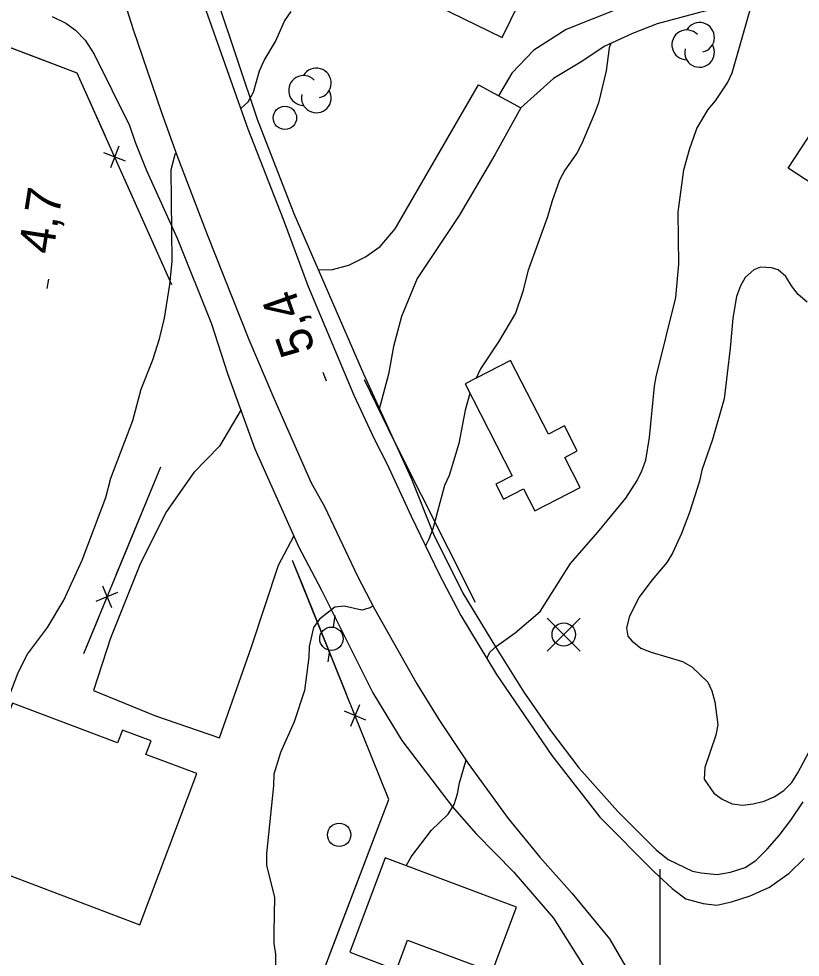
# Model space of a CAD drawing. Extents: x 282461 to 284471, y 5554090 to 5557646.
# Drawn here: x 283345.1 to 283412, y 5554802.5 to 5554882.8 of the extents above; entities that cross this region are included whole.
import ezdxf

# ---------------------------------------------------------------- set-up
doc = ezdxf.new("R2010")
doc.units = 0
for name, color, linetype in [('Niveau 1', 7, 'Continuous'), ('Niveau 19', 7, 'Continuous'), ('Niveau 2', 7, 'Continuous'), ('Niveau 21', 7, 'Continuous'), ('Niveau 3', 7, 'Continuous'), ('Niveau 31', 7, 'Continuous'), ('Niveau 36', 7, 'Continuous'), ('Niveau 37', 7, 'Continuous'), ('Niveau 44', 7, 'Continuous'), ('Niveau 61', 7, 'Continuous')]:
    doc.layers.add(name, color=color, linetype=linetype)

msp = doc.modelspace()

# ---------------------------------------------------------------- linework, layer by layer
at = {"layer": 'Niveau 1'}
for points in [[(283364.07, 5554875.09), (283364.1, 5554875.11), (283364.73, 5554875.69), (283365.18, 5554876.51), (283365.68, 5554878.36), (283366.08, 5554879.24), (283367.05, 5554880.87), (283367.84, 5554882.61), (283368.41, 5554883.43)], [(283395.78, 5554880.73), (283395.65, 5554880.31), (283395.39, 5554878.34), (283394.72, 5554875.61), (283394.39, 5554874.68), (283393.31, 5554872.12), (283392.86, 5554871.31), (283391.83, 5554869.85), (283391.38, 5554868.98), (283390.76, 5554867.23)], [(283343.22, 5554820.76), (283343.4, 5554821.34), (283344.32, 5554824.94), (283344.99, 5554826.75), (283345.39, 5554827.57), (283345.84, 5554828.39), (283347.54, 5554830.68), (283348.95, 5554833.02), (283350.52, 5554836.46), (283352.53, 5554841.83), (283352.96, 5554843.46), (283354.86, 5554848.42), (283355.57, 5554851.1), (283356.57, 5554853.61), (283357.13, 5554855.41), (283357.56, 5554857.16), (283358.01, 5554860.06), (283358.22, 5554862.03), (283358.13, 5554869.9), (283358.51, 5554871.3)], [(283390.76, 5554867.23), (283390.37, 5554865.84), (283388.68, 5554861.19), (283388.24, 5554859.45), (283387.62, 5554857.59), (283386.15, 5554855.15), (283384.61, 5554852.82), (283384.21, 5554851.98)], [(283383.7, 5554850.71), (283383.31, 5554849.28), (283382.77, 5554846.43), (283381.93, 5554843.7), (283381.53, 5554842.83), (283380.53, 5554839.12), (283380.2, 5554838.25), (283379.9, 5554837.67)], [(283375.33, 5554832.48), (283375.16, 5554832.36), (283374.47, 5554832.18), (283372.95, 5554832.51), (283372.14, 5554832.44), (283370.84, 5554831.4), (283370.33, 5554830.7), (283369.95, 5554829.07), (283369.91, 5554828.14), (283369.55, 5554825.3), (283368.66, 5554822.62), (283367.48, 5554819.99), (283366.93, 5554818.12), (283366.89, 5554817.14), (283366.29, 5554811.33), (283366.3, 5554810.35), (283366.98, 5554807.58), (283366.91, 5554804.62), (283366.93, 5554803.63), (283367.06, 5554802.71), (283367.09, 5554800.74)]]:
    msp.add_lwpolyline(points, dxfattribs=at)
at = {"layer": 'Niveau 19'}
for points in [[(283446.58, 5554902.26), (283442.64, 5554899.34), (283438.8, 5554896.68), (283435.62, 5554894.97), (283432.87, 5554893.66), (283428.44, 5554892.1), (283424.64, 5554891.01), (283412.07, 5554888.18), (283401.24, 5554885.37), (283396.42, 5554883.65), (283391.95, 5554881.88), (283389.19, 5554880.12), (283387.3, 5554878.14), (283386.17, 5554876.22)], [(283443.65, 5554894.46), (283442.58, 5554894.35), (283439.68, 5554893.63), (283436.06, 5554892.42), (283428.84, 5554889.65), (283424.21, 5554888.1), (283419.01, 5554886.89), (283415.8, 5554886), (283408.61, 5554884.56), (283403.37, 5554883.35), (283399.74, 5554882.36), (283397.64, 5554881.54), (283395.2, 5554880.44), (283393.3, 5554879.14), (283390.86, 5554877.69), (283388.08, 5554875.17)], [(283370.76, 5554861.34), (283371.83, 5554861.3), (283373.33, 5554861.72), (283374.77, 5554862.43), (283376.04, 5554863.31), (283377.3, 5554864.82), (283384.46, 5554877.16), (283388.08, 5554875.17), (283385.86, 5554871.15), (283382.79, 5554865.97), (283379.2, 5554860.56), (283377.85, 5554857.3), (283377.18, 5554854.75), (283376.75, 5554852.37), (283375.95, 5554849.38)], [(283364.11, 5554849.35), (283362.27, 5554846.2), (283360.07, 5554843.97), (283357.74, 5554840.63), (283355.49, 5554836.19), (283352.93, 5554829.77), (283351.49, 5554825.28), (283356.8, 5554823.11), (283362.28, 5554821.23), (283365, 5554829.04), (283367.32, 5554836.03), (283368.63, 5554838.51)]]:
    msp.add_lwpolyline(points, dxfattribs=at)
at = {"layer": 'Niveau 2'}
for points in [[(283385.15, 5554828.04), (283385.42, 5554828.56), (283385.99, 5554829.09), (283387.6, 5554830.22), (283389.72, 5554832.05), (283392.32, 5554836.16), (283394.66, 5554838.84), (283397.07, 5554841.76), (283398.04, 5554843.28), (283398.43, 5554844.09), (283398.77, 5554845.02), (283399.1, 5554846.94), (283399.51, 5554851.34), (283399.67, 5554852.16), (283401.34, 5554858.95), (283401.59, 5554861.8), (283401.54, 5554866.26), (283402.02, 5554869.86), (283402.52, 5554871.6), (283403.14, 5554873.4), (283404.11, 5554875.03), (283404.74, 5554875.79), (283405.77, 5554877.31), (283406.16, 5554878.18), (283407.72, 5554883.58)], [(283412.59, 5554858.55), (283411.83, 5554859.19), (283411.24, 5554859.93), (283410.77, 5554860.74), (283410.12, 5554861.32), (283409.54, 5554861.49), (283408.61, 5554861.54), (283408.03, 5554861.3), (283407.28, 5554860.65), (283406.88, 5554859.95), (283406.54, 5554859.02), (283406.22, 5554857.16), (283406.01, 5554854.61), (283405.48, 5554850.26), (283404.48, 5554846.77), (283403.58, 5554844.15), (283403.36, 5554843.22), (283402.52, 5554840.54), (283401.84, 5554838.74), (283401.05, 5554837.05), (283400.59, 5554836.24), (283399.33, 5554834.77), (283398.19, 5554833.26), (283397.34, 5554831.57), (283397.11, 5554830.64), (283397.24, 5554829.94), (283397.59, 5554829.54), (283398.35, 5554828.91), (283399.23, 5554828.57), (283401.91, 5554827.78), (283402.73, 5554827.32), (283404.08, 5554826), (283404.44, 5554825.25), (283404.68, 5554824.32), (283404.94, 5554822.35), (283404.78, 5554821.48), (283403.82, 5554818.69), (283403.77, 5554817.7), (283404.6, 5554816.49), (283405.31, 5554815.98), (283406.18, 5554815.58), (283407.06, 5554815.47), (283407.98, 5554815.59), (283408.91, 5554815.83), (283409.78, 5554816.19), (283410.59, 5554816.72), (283411.27, 5554817.42), (283411.79, 5554818.24), (283413.61, 5554821.67)], [(283378.25, 5554810.29), (283378.67, 5554811.05), (283380.43, 5554813.34), (283381.86, 5554814.7), (283382.37, 5554815.52), (283382.65, 5554816.45), (283382.81, 5554817.38), (283383.36, 5554819.25), (283383.37, 5554819.31)]]:
    msp.add_lwpolyline(points, dxfattribs=at)
at = {"layer": 'Niveau 21'}
for points in [[(283352.88, 5554888.22), (283354.87, 5554881.9), (283357.26, 5554874.86), (283358.62, 5554871.13), (283361.2, 5554864.34), (283364.78, 5554855.35), (283366.91, 5554850.31), (283370.12, 5554843.06), (283371.25, 5554841.06), (283374.1, 5554835.09), (283375.55, 5554832.28), (283379.16, 5554825.87), (283381.05, 5554822.8), (283383.57, 5554819.03), (283386.99, 5554814.34), (283389.69, 5554811.02), (283392.48, 5554807.91), (283395.68, 5554804.02), (283397.21, 5554801.37)], [(283359.97, 5554886.8), (283364.69, 5554873.38), (283367.72, 5554865.64), (283369.86, 5554859.88), (283373.78, 5554850.59), (283375.55, 5554846.77), (283376.6, 5554844.74), (283378.68, 5554840.22), (283381.09, 5554835.26), (283382.93, 5554831.71), (283386, 5554826.67), (283390.74, 5554819.73), (283394.83, 5554814.45), (283399.46, 5554809.8), (283401.03, 5554808.34), (283402.2, 5554807.46), (283403.69, 5554807.05), (283404.85, 5554806.92), (283406.1, 5554807.21), (283407.72, 5554807.72), (283409.36, 5554808.45), (283411.05, 5554809.64), (283412.34, 5554810.91)], [(283362.02, 5554884.64), (283365.49, 5554874.2), (283368.64, 5554866.14), (283374.6, 5554852.41), (283378.68, 5554843.48), (283380.58, 5554838.67), (283383.12, 5554833.62), (283385.89, 5554829.02), (283388.34, 5554825.16), (283390.6, 5554821.86), (283393.03, 5554818.66), (283396.37, 5554814.92), (283399.67, 5554811.64), (283400.7, 5554810.81), (283402.78, 5554809.83), (283403.51, 5554809.67), (283404.9, 5554809.54), (283406.03, 5554809.74), (283407.27, 5554810.13), (283408.19, 5554810.73), (283409.17, 5554811.7), (283410.19, 5554812.88), (283411.19, 5554814.2), (283412.24, 5554815.76)], [(283347.95, 5554883), (283349.12, 5554882.43), (283349.93, 5554881.84), (283350.77, 5554880.98), (283351.53, 5554879.78), (283354.56, 5554873.67), (283355.04, 5554872.23), (283356.02, 5554869.81), (283358.64, 5554864.01), (283361.58, 5554856.68), (283362.95, 5554852.44), (283365.29, 5554845.98), (283369.04, 5554837.62), (283370.99, 5554833.88), (283375.39, 5554825.08), (283377.87, 5554821.01), (283382.18, 5554815.35), (283384.26, 5554813.02), (283387.46, 5554809.74), (283390.87, 5554805.79), (283393.71, 5554801.32)], [(283384.2, 5554832.82), (283377.26, 5554846.6), (283374.68, 5554851.89)]]:
    msp.add_lwpolyline(points, dxfattribs=at)
at = {"layer": 'Niveau 3'}
for p, q in [((283347.52, 5554859.72), (283347.64, 5554860.51)), ((283371.42, 5554851.78), (283371.16, 5554852.53))]:
    msp.add_line(p, q, dxfattribs=at)
at = {"layer": 'Niveau 31'}
for points in [[(283391.61, 5554891.69), (283380.46, 5554897.14), (283375.33, 5554886.65), (283386.48, 5554881.2), (283391.61, 5554891.69)], [(283417.63, 5554871.97), (283414.75, 5554867.54), (283410.98, 5554870), (283413.86, 5554874.42), (283417.63, 5554871.97)], [(283383.32, 5554851.54), (283387.32, 5554843.67), (283385.93, 5554842.96), (283386.58, 5554841.68), (283388.31, 5554842.56), (283389.27, 5554840.68), (283393.15, 5554842.67), (283391.84, 5554845.25), (283392.9, 5554845.8), (283391.8, 5554847.96), (283390.43, 5554847.25), (283387.18, 5554853.54), (283383.32, 5554851.54)], [(283339.62, 5554811.22), (283355.44, 5554805.24), (283360.33, 5554818.18), (283355.97, 5554819.82), (283356.41, 5554820.99), (283353.96, 5554821.91), (283353.53, 5554820.8), (283344.53, 5554824.2), (283339.62, 5554811.22)], [(283387.7, 5554806.75), (283376.45, 5554810.97), (283373.42, 5554802.89), (283377.43, 5554801.39), (283378.38, 5554803.92), (283385.62, 5554801.21), (283387.7, 5554806.75)]]:
    msp.add_lwpolyline(points, dxfattribs=at)
at = {"layer": 'Niveau 36'}
for p, q in [((283372.14, 5554831.7), (283371.99, 5554830.71)), ((283393.15, 5554828.67), (283390.33, 5554831.49)), ((283390.33, 5554828.67), (283393.15, 5554831.49)), ((283371.56, 5554827.75), (283371.71, 5554828.74))]:
    msp.add_line(p, q, dxfattribs=at)
for centre in [(283367.869, 5554874.319), (283391.748, 5554830.089), (283371.852, 5554829.724), (283372.515, 5554812.934)]:
    msp.add_circle(centre, 1, dxfattribs=at)
at = {"layer": 'Niveau 37'}
for p, q in [((283353.64, 5554871.91), (283352.93, 5554870.04)), ((283354.22, 5554870.62), (283352.35, 5554871.33)), ((283352.26, 5554834.24), (283353.03, 5554832.39)), ((283351.72, 5554832.93), (283353.57, 5554833.7)), ((283374.27, 5554824.06), (283373.49, 5554822.22)), ((283374.8, 5554822.75), (283372.96, 5554823.53))]:
    msp.add_line(p, q, dxfattribs=at)
for points in [[(283358.19, 5554860.02), (283350.08, 5554878.14), (283343.55, 5554880.63), (283341.05, 5554873.57)], [(283346.2, 5554879.62), (283343.55, 5554880.63), (283341.16, 5554873.88)], [(283352.47, 5554872.8), (283350.08, 5554878.14), (283346.2, 5554879.62)], [(283358.19, 5554860.02), (283354.1, 5554869.15)], [(283357.21, 5554844.41), (283350.63, 5554828.43)], [(283357.21, 5554844.41), (283353.4, 5554835.16)], [(283350.09, 5554786.59), (283363.32, 5554780.67), (283376.77, 5554815.95), (283368.53, 5554836.43)], [(283369.4, 5554834.27), (283368.53, 5554836.43)], [(283373.13, 5554824.99), (283369.4, 5554834.27)], [(283351.88, 5554831.46), (283350.63, 5554828.43)], [(283375.26, 5554811.98), (283376.77, 5554815.95), (283374.62, 5554821.28)], [(283371.69, 5554802.63), (283375.26, 5554811.98)]]:
    msp.add_lwpolyline(points, dxfattribs=at)
at = {"layer": 'Niveau 44'}
for centre, start, end in [((283403.379, 5554881.207), 282.26917, 149.72625), ((283402.282, 5554880.569), 44.11537, 269.80396), ((283403.379, 5554879.932), 166.93686, 29.62122), ((283370.561, 5554877.303), 282.26917, 149.72625), ((283369.464, 5554876.665), 44.11537, 269.80396), ((283370.561, 5554876.028), 166.93686, 29.62122)]:
    msp.add_arc(centre, 1.275, start, end, dxfattribs=at)
at = {"layer": 'Niveau 61'}
msp.add_lwpolyline([(283400, 5554790), (283400, 5554810)], dxfattribs=at)

# ---------------------------------------------------------------- texts
at = {"layer": 'Niveau 3'}
for s, rotation, p in [('4,7  ', 81.09575, (283348, 5554862.56)), ('5,4  ', 109.34628, (283370.51, 5554854.51))]:
    msp.add_text(s, height=3, rotation=rotation, dxfattribs=at).set_placement(p)

doc.saveas('drawing.dxf')
